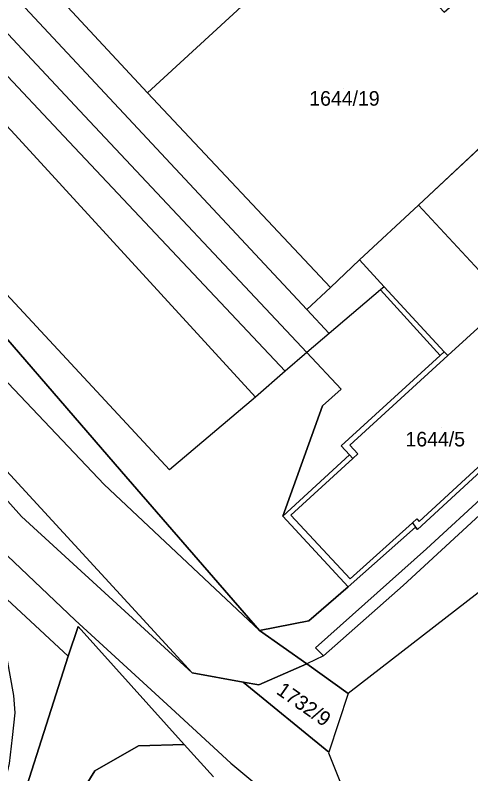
# Model space of a CAD drawing. Extents: x -263943 to -261149, y -1236934 to -1230686.
# Drawn here: x -262154 to -262091.4, y -1236423.4 to -1236319.3 of the extents above; entities that cross this region are included whole.
import ezdxf

# ---------------------------------------------------------------- set-up
doc = ezdxf.new("R2010")
doc.units = 0
for name, color, linetype in [('body_kn', 7, 'Continuous'), ('kladpar_druhypozemkov', 7, 'Continuous'), ('kladpar_hranice', 7, 'Continuous'), ('kladpar_parcelnecisla', 7, 'Continuous'), ('kladpar_plochy', 7, 'Continuous'), ('zappar_hrandruhpozemk', 7, 'Continuous')]:
    doc.layers.add(name, color=color, linetype=linetype)

msp = doc.modelspace()

# ---------------------------------------------------------------- linework, layer by layer
at = {"layer": 'body_kn'}
for p, q in [((-262135.8, -1236329.94), (-262135.8, -1236329.94)), ((-262135.8, -1236329.94), (-262135.8, -1236329.94)), ((-262144.46, -1236333.1), (-262144.46, -1236333.1)), ((-262153.95, -1236335.71), (-262153.95, -1236335.71)), ((-262147.26, -1236335.89), (-262147.26, -1236335.89)), ((-262098.57, -1236345.35), (-262098.57, -1236345.35)), ((-262098.57, -1236345.35), (-262098.57, -1236345.35)), ((-262106.67, -1236352.87), (-262106.67, -1236352.87)), ((-262110.67, -1236356.65), (-262110.67, -1236356.65)), ((-262103.78, -1236356.99), (-262103.78, -1236356.99)), ((-262103.78, -1236356.99), (-262103.78, -1236356.99)), ((-262103.27, -1236356.56), (-262103.27, -1236356.56)), ((-262103.27, -1236356.56), (-262103.27, -1236356.56)), ((-262113.91, -1236359.7), (-262113.91, -1236359.7)), ((-262110.84, -1236362.99), (-262110.84, -1236362.99)), ((-262113.91, -1236365.61), (-262113.91, -1236365.61)), ((-262113.91, -1236365.61), (-262113.91, -1236365.61)), ((-262095.03, -1236365.49), (-262095.03, -1236365.49)), ((-262094.91, -1236365.63), (-262094.91, -1236365.63)), ((-262095.61, -1236366.02), (-262095.61, -1236366.02)), ((-262094.56, -1236366.01), (-262094.56, -1236366.01)), ((-262094.56, -1236366.01), (-262094.56, -1236366.01)), ((-262116.87, -1236368.17), (-262116.87, -1236368.17)), ((-262109.2, -1236370.63), (-262109.2, -1236370.63)), ((-262120.97, -1236371.71), (-262120.97, -1236371.71)), ((-262120.97, -1236371.71), (-262120.97, -1236371.71)), ((-262111.75, -1236372.91), (-262111.75, -1236372.91)), ((-262111.75, -1236372.91), (-262111.75, -1236372.91)), ((-262109.18, -1236378.4), (-262109.18, -1236378.4)), ((-262108.02, -1236378.29), (-262108.02, -1236378.29)), ((-262108.06, -1236379.64), (-262108.06, -1236379.64)), ((-262107.6, -1236380.13), (-262107.6, -1236380.13)), ((-262107.6, -1236380.13), (-262107.6, -1236380.13)), ((-262106.91, -1236379.5), (-262106.91, -1236379.5)), ((-262106.91, -1236379.5), (-262106.91, -1236379.5)), ((-262139.36, -1236381.93), (-262139.36, -1236381.93)), ((-262132.76, -1236381.69), (-262132.76, -1236381.69)), ((-262141.74, -1236383.71), (-262141.74, -1236383.71)), ((-262153.09, -1236388.09), (-262153.09, -1236388.09)), ((-262117.19, -1236388.07), (-262117.19, -1236388.07)), ((-262116.08, -1236387.9), (-262116.08, -1236387.9)), ((-262098.81, -1236388.44), (-262098.81, -1236388.44)), ((-262099.4, -1236388.97), (-262099.4, -1236388.97)), ((-262099.4, -1236388.97), (-262099.4, -1236388.97)), ((-262098.98, -1236389.55), (-262098.98, -1236389.55)), ((-262098.47, -1236388.78), (-262098.47, -1236388.78)), ((-262098.73, -1236389.89), (-262098.73, -1236389.89)), ((-262097.46, -1236392.52), (-262097.46, -1236392.52)), ((-262107.97, -1236396.65), (-262107.97, -1236396.65)), ((-262108.22, -1236397.75), (-262108.22, -1236397.75)), ((-262100.69, -1236397.59), (-262100.69, -1236397.59)), ((-262145.74, -1236402.34), (-262145.74, -1236402.34)), ((-262113.65, -1236402.4), (-262113.65, -1236402.4)), ((-262145.32, -1236403.19), (-262145.32, -1236403.19)), ((-262120.42, -1236403.75), (-262120.42, -1236403.75)), ((-262120.42, -1236403.75), (-262120.42, -1236403.75)), ((-262112.72, -1236406.13), (-262112.72, -1236406.13)), ((-262146.68, -1236407.26), (-262146.68, -1236407.26)), ((-262111.62, -1236407.24), (-262111.62, -1236407.24)), ((-262111.62, -1236407.24), (-262111.62, -1236407.24)), ((-262113.91, -1236408.33), (-262113.91, -1236408.33)), ((-262129.66, -1236409.58), (-262129.66, -1236409.58)), ((-262129.66, -1236409.58), (-262129.66, -1236409.58)), ((-262122.64, -1236410.82), (-262122.64, -1236410.82)), ((-262122.64, -1236410.82), (-262122.64, -1236410.82)), ((-262120.52, -1236411.2), (-262120.52, -1236411.2)), ((-262108.21, -1236412.4), (-262108.21, -1236412.4)), ((-262132.55, -1236414.4), (-262132.55, -1236414.4)), ((-262137.04, -1236419.6), (-262137.04, -1236419.6)), ((-262130.74, -1236419.38), (-262130.74, -1236419.38)), ((-262110.91, -1236420.54), (-262110.91, -1236420.54)), ((-262110.88, -1236420.44), (-262110.88, -1236420.44)), ((-262124.34, -1236421.96), (-262124.34, -1236421.96)), ((-262143.02, -1236423.01), (-262143.02, -1236423.01))]:
    msp.add_line(p, q, dxfattribs=at)
at = {"layer": 'kladpar_druhypozemkov'}
for p, q in [((-262108.93, -1236329.41), (-262108.93, -1236329.41)), ((-262095.48, -1236375.94), (-262095.48, -1236375.94)), ((-262112.3, -1236414.02), (-262112.3, -1236414.02))]:
    msp.add_line(p, q, dxfattribs=at)
at = {"layer": 'kladpar_hranice'}
for p, q in [((-262122.64, -1236410.82), (-262110.88, -1236420.44)), ((-262110.88, -1236420.44), (-262122.64, -1236410.82))]:
    msp.add_line(p, q, dxfattribs=at)
for points in [[(-262126.74, -1236423.83), (-262130.74, -1236419.38), (-262145.32, -1236403.19), (-262146.68, -1236407.26), (-262159.62, -1236395.28), (-262161.48, -1236391.89), (-262165.03, -1236387.22), (-262167.99, -1236385.95), (-262182.45, -1236369.99), (-262196.57, -1236353.86), (-262202.23, -1236348.08), (-262233.44, -1236315.4), (-262245.56, -1236302.61), (-262250.43, -1236297.48), (-262258.86, -1236288.84), (-262270.14, -1236277.28), (-262288.75, -1236257.8), (-262294.77, -1236251.74)], [(-262198.13, -1236262.82), (-262200.73, -1236265.19), (-262193.04, -1236274.53), (-262157.79, -1236312.68), (-262113.91, -1236359.7), (-262110.67, -1236356.65), (-262106.67, -1236352.87), (-262103.27, -1236356.56), (-262095.03, -1236365.49), (-262095.61, -1236366.02), (-262109.18, -1236378.4), (-262108.06, -1236379.64), (-262117.19, -1236388.07), (-262111.75, -1236372.91), (-262109.2, -1236370.63), (-262113.91, -1236365.61), (-262144.46, -1236333.1), (-262171.42, -1236304.28), (-262207.97, -1236264.93), (-262216.44, -1236272.71), (-262218.06, -1236276.95), (-262229.81, -1236262.69)], [(-262124.42, -1236278.39), (-262116.73, -1236286.74), (-262121.23, -1236290.88), (-262117.18, -1236295.21), (-262111.7, -1236301.08), (-262107.65, -1236297.32), (-262103.51, -1236301.75), (-262105.46, -1236303.6), (-262103.47, -1236305.69), (-262105.55, -1236307.63), (-262107.51, -1236305.55), (-262108.33, -1236304.68), (-262135.8, -1236329.94), (-262110.67, -1236356.65), (-262113.91, -1236359.7), (-262157.79, -1236312.68), (-262193.04, -1236274.53), (-262200.73, -1236265.19), (-262198.13, -1236262.82)], [(-262111.75, -1236372.91), (-262117.19, -1236388.07), (-262108.22, -1236397.75), (-262113.65, -1236402.4), (-262120.42, -1236403.75), (-262139.36, -1236381.93), (-262162.78, -1236354.85), (-262186.79, -1236326.92), (-262210.64, -1236299.42), (-262221.8, -1236286.43), (-262218.06, -1236276.95), (-262216.44, -1236272.71), (-262207.97, -1236264.93), (-262171.42, -1236304.28), (-262144.46, -1236333.1), (-262113.91, -1236365.61), (-262109.2, -1236370.63), (-262111.75, -1236372.91)], [(-262224.52, -1236293.8), (-262215.39, -1236304.07), (-262192.13, -1236329.96), (-262166.51, -1236357.64), (-262141.74, -1236383.71), (-262120.42, -1236403.75), (-262113.91, -1236408.33), (-262120.52, -1236411.2), (-262122.64, -1236410.82), (-262129.66, -1236409.58), (-262154.61, -1236382.41), (-262174.56, -1236360.85), (-262183.1, -1236351.59), (-262194.18, -1236339.37), (-262197.39, -1236336.14), (-262212.11, -1236321.54), (-262237.22, -1236296.24), (-262262.34, -1236271.27)], [(-262262.34, -1236271.27), (-262237.22, -1236296.24), (-262212.11, -1236321.54), (-262197.39, -1236336.14), (-262194.18, -1236339.37), (-262183.1, -1236351.59), (-262174.56, -1236360.85), (-262154.61, -1236382.41), (-262129.66, -1236409.58), (-262122.64, -1236410.82)], [(-262120.42, -1236403.75), (-262141.74, -1236383.71), (-262166.51, -1236357.64), (-262192.13, -1236329.96), (-262215.39, -1236304.07), (-262224.52, -1236293.8), (-262221.8, -1236286.43), (-262210.64, -1236299.42), (-262186.79, -1236326.92), (-262162.78, -1236354.85), (-262139.36, -1236381.93), (-262120.42, -1236403.75)], [(-262095.06, -1236318.89), (-262090.08, -1236314.54), (-262083.09, -1236322.06), (-262087.95, -1236326.5), (-262083.55, -1236331.31), (-262098.57, -1236345.35), (-262089.63, -1236354.99), (-262086.83, -1236358.01), (-262086.35, -1236358.52), (-262094.56, -1236366.01), (-262094.91, -1236365.63), (-262095.03, -1236365.49), (-262103.27, -1236356.56), (-262106.67, -1236352.87), (-262110.67, -1236356.65), (-262135.8, -1236329.94), (-262108.33, -1236304.68), (-262107.51, -1236305.55), (-262105.55, -1236307.63), (-262095.06, -1236318.89)], [(-262089.63, -1236354.99), (-262098.57, -1236345.35), (-262083.55, -1236331.31)], [(-262094.56, -1236366.01), (-262086.35, -1236358.52), (-262086.83, -1236358.01), (-262083.38, -1236354.87), (-262072.96, -1236366.2), (-262076.21, -1236369.18), (-262074.82, -1236370.75), (-262079.28, -1236374.99), (-262079.74, -1236375.43), (-262081.27, -1236373.84), (-262098.73, -1236389.89), (-262098.98, -1236389.55), (-262108.22, -1236397.75), (-262117.19, -1236388.07), (-262108.06, -1236379.64), (-262109.18, -1236378.4), (-262095.61, -1236366.02), (-262095.03, -1236365.49), (-262094.91, -1236365.63), (-262094.56, -1236366.01)], [(-262074.82, -1236370.75), (-262073.36, -1236372.39), (-262070.1, -1236376.53), (-262069.79, -1236377.02), (-262070.12, -1236377.32), (-262074.63, -1236381.37), (-262071.51, -1236383.99), (-262108.21, -1236412.4), (-262113.91, -1236408.33), (-262120.42, -1236403.75), (-262113.65, -1236402.4), (-262108.22, -1236397.75), (-262098.98, -1236389.55), (-262098.73, -1236389.89), (-262081.27, -1236373.84), (-262079.74, -1236375.43), (-262079.28, -1236374.99), (-262074.82, -1236370.75)], [(-262155.51, -1236425.38), (-262154.74, -1236421.99), (-262154.31, -1236418.43), (-262153.97, -1236415.04), (-262154.14, -1236412.67), (-262155.9, -1236403), (-262159.62, -1236395.28), (-262146.68, -1236407.26), (-262155.69, -1236435.55)], [(-262282.48, -1236485.32), (-262233.64, -1236470.84), (-262220.6, -1236467.3), (-262176.29, -1236454.41), (-262160.87, -1236446.22), (-262155.69, -1236435.55), (-262146.68, -1236407.26), (-262145.32, -1236403.19), (-262130.74, -1236419.38), (-262137.04, -1236419.6), (-262143.02, -1236423.01), (-262147.32, -1236429.97), (-262146.2, -1236430.61), (-262151.74, -1236441.54), (-262158.04, -1236449.39), (-262164.02, -1236454.53), (-262170.3, -1236458.7), (-262176.67, -1236461.57), (-262178.47, -1236462.26), (-262215.58, -1236474.34), (-262240.81, -1236482.42), (-262261.2, -1236488.88)], [(-262122.64, -1236410.82), (-262120.52, -1236411.2), (-262113.91, -1236408.33), (-262108.21, -1236412.4), (-262110.88, -1236420.44)], [(-262147.32, -1236429.97), (-262143.02, -1236423.01), (-262137.04, -1236419.6), (-262130.74, -1236419.38), (-262126.74, -1236423.83)], [(-262110.88, -1236420.44), (-262110.91, -1236420.54), (-262107.61, -1236428.93), (-262102.13, -1236427.51)]]:
    msp.add_lwpolyline(points, dxfattribs=at)
at = {"layer": 'kladpar_plochy'}
for p, q in [((-262098.57, -1236345.35), (-262083.55, -1236331.31)), ((-262089.63, -1236354.99), (-262098.57, -1236345.35))]:
    msp.add_line(p, q, dxfattribs=at)
for points in [[(-262224.52, -1236293.8), (-262215.39, -1236304.07), (-262192.13, -1236329.96), (-262166.51, -1236357.64), (-262141.74, -1236383.71), (-262120.42, -1236403.75), (-262113.91, -1236408.33), (-262120.52, -1236411.2), (-262122.64, -1236410.82), (-262129.66, -1236409.58), (-262154.61, -1236382.41), (-262174.56, -1236360.85), (-262183.1, -1236351.59), (-262194.18, -1236339.37), (-262197.39, -1236336.14), (-262212.11, -1236321.54), (-262237.22, -1236296.24), (-262262.34, -1236271.27), (-262275.53, -1236257.69), (-262274.71, -1236256.96), (-262254.08, -1236238.66), (-262229.81, -1236262.69), (-262218.06, -1236276.95), (-262221.8, -1236286.43)], [(-262111.75, -1236372.91), (-262117.19, -1236388.07), (-262108.22, -1236397.75), (-262113.65, -1236402.4), (-262120.42, -1236403.75), (-262139.36, -1236381.93), (-262162.78, -1236354.85), (-262186.79, -1236326.92), (-262210.64, -1236299.42), (-262221.8, -1236286.43), (-262218.06, -1236276.95), (-262216.44, -1236272.71), (-262207.97, -1236264.93), (-262171.42, -1236304.28), (-262144.46, -1236333.1), (-262113.91, -1236365.61), (-262109.2, -1236370.63)], [(-262120.42, -1236403.75), (-262141.74, -1236383.71), (-262166.51, -1236357.64), (-262192.13, -1236329.96), (-262215.39, -1236304.07), (-262224.52, -1236293.8), (-262221.8, -1236286.43), (-262210.64, -1236299.42), (-262186.79, -1236326.92), (-262162.78, -1236354.85), (-262139.36, -1236381.93)], [(-262095.06, -1236318.89), (-262090.08, -1236314.54), (-262083.09, -1236322.06), (-262087.95, -1236326.5), (-262083.55, -1236331.31), (-262098.57, -1236345.35), (-262089.63, -1236354.99), (-262086.83, -1236358.01), (-262086.35, -1236358.52), (-262094.56, -1236366.01), (-262094.91, -1236365.63), (-262095.03, -1236365.49), (-262103.27, -1236356.56), (-262106.67, -1236352.87), (-262110.67, -1236356.65), (-262135.8, -1236329.94), (-262108.33, -1236304.68), (-262107.51, -1236305.55), (-262105.55, -1236307.63)], [(-262094.56, -1236366.01), (-262086.35, -1236358.52), (-262086.83, -1236358.01), (-262083.38, -1236354.87), (-262072.96, -1236366.2), (-262076.21, -1236369.18), (-262074.82, -1236370.75), (-262079.28, -1236374.99), (-262079.74, -1236375.43), (-262081.27, -1236373.84), (-262098.73, -1236389.89), (-262098.98, -1236389.55), (-262108.22, -1236397.75), (-262117.19, -1236388.07), (-262108.06, -1236379.64), (-262109.18, -1236378.4), (-262095.61, -1236366.02), (-262095.03, -1236365.49), (-262094.91, -1236365.63)], [(-262074.82, -1236370.75), (-262073.36, -1236372.39), (-262070.1, -1236376.53), (-262069.79, -1236377.02), (-262070.12, -1236377.32), (-262074.63, -1236381.37), (-262071.51, -1236383.99), (-262108.21, -1236412.4), (-262113.91, -1236408.33), (-262120.42, -1236403.75), (-262113.65, -1236402.4), (-262108.22, -1236397.75), (-262098.98, -1236389.55), (-262098.73, -1236389.89), (-262081.27, -1236373.84), (-262079.74, -1236375.43), (-262079.28, -1236374.99)], [(-262158.31, -1236433.09), (-262156.78, -1236429.19), (-262155.51, -1236425.38), (-262154.74, -1236421.99), (-262154.31, -1236418.43), (-262153.97, -1236415.04), (-262154.14, -1236412.67), (-262155.9, -1236403), (-262159.62, -1236395.28), (-262146.68, -1236407.26), (-262155.69, -1236435.55), (-262160.87, -1236446.22), (-262176.29, -1236454.41), (-262220.6, -1236467.3), (-262233.64, -1236470.84), (-262211.11, -1236462.49), (-262203.65, -1236460.13), (-262180.19, -1236452.71), (-262176.46, -1236450.94), (-262173.07, -1236449.08), (-262168.41, -1236446.04), (-262165.1, -1236442.82), (-262162.81, -1236439.94), (-262160.35, -1236436.47)], [(-262122.64, -1236410.82), (-262120.52, -1236411.2), (-262113.91, -1236408.33), (-262108.21, -1236412.4), (-262110.88, -1236420.44)]]:
    msp.add_lwpolyline(points, close=True, dxfattribs=at)
for points in [[(-262144.63, -1236253.69), (-262122.89, -1236276.95), (-262124.42, -1236278.39), (-262116.73, -1236286.74), (-262121.23, -1236290.88), (-262117.18, -1236295.21), (-262111.7, -1236301.08), (-262107.65, -1236297.32), (-262103.51, -1236301.75), (-262105.46, -1236303.6), (-262103.47, -1236305.69), (-262105.55, -1236307.63), (-262107.51, -1236305.55), (-262108.33, -1236304.68), (-262135.8, -1236329.94), (-262110.67, -1236356.65), (-262113.91, -1236359.7), (-262157.79, -1236312.68), (-262193.04, -1236274.53), (-262200.73, -1236265.19), (-262198.13, -1236262.82)], [(-262198.13, -1236262.82), (-262200.73, -1236265.19), (-262193.04, -1236274.53), (-262157.79, -1236312.68), (-262113.91, -1236359.7), (-262110.67, -1236356.65), (-262106.67, -1236352.87), (-262103.27, -1236356.56), (-262095.03, -1236365.49), (-262095.61, -1236366.02), (-262109.18, -1236378.4), (-262108.06, -1236379.64), (-262117.19, -1236388.07), (-262111.75, -1236372.91), (-262109.2, -1236370.63), (-262113.91, -1236365.61), (-262144.46, -1236333.1), (-262171.42, -1236304.28), (-262207.97, -1236264.93), (-262216.44, -1236272.71), (-262218.06, -1236276.95), (-262229.81, -1236262.69)], [(-262262.34, -1236271.27), (-262237.22, -1236296.24), (-262212.11, -1236321.54), (-262197.39, -1236336.14), (-262194.18, -1236339.37), (-262183.1, -1236351.59), (-262174.56, -1236360.85), (-262154.61, -1236382.41), (-262129.66, -1236409.58), (-262122.64, -1236410.82), (-262110.88, -1236420.44), (-262110.91, -1236420.54), (-262107.61, -1236428.93)], [(-262126.74, -1236423.83), (-262130.74, -1236419.38), (-262145.32, -1236403.19), (-262146.68, -1236407.26), (-262159.62, -1236395.28), (-262161.48, -1236391.89), (-262165.03, -1236387.22), (-262167.99, -1236385.95), (-262182.45, -1236369.99), (-262196.57, -1236353.86), (-262202.23, -1236348.08), (-262233.44, -1236315.4), (-262245.56, -1236302.61)], [(-262282.48, -1236485.32), (-262233.64, -1236470.84), (-262220.6, -1236467.3), (-262176.29, -1236454.41), (-262160.87, -1236446.22), (-262155.69, -1236435.55), (-262146.68, -1236407.26), (-262145.32, -1236403.19), (-262130.74, -1236419.38), (-262137.04, -1236419.6), (-262143.02, -1236423.01), (-262147.32, -1236429.97), (-262146.2, -1236430.61), (-262151.74, -1236441.54), (-262158.04, -1236449.39), (-262164.02, -1236454.53), (-262170.3, -1236458.7), (-262176.67, -1236461.57), (-262178.47, -1236462.26), (-262215.58, -1236474.34), (-262240.81, -1236482.42), (-262261.2, -1236488.88)], [(-262147.32, -1236429.97), (-262143.02, -1236423.01), (-262137.04, -1236419.6), (-262130.74, -1236419.38), (-262126.74, -1236423.83)]]:
    msp.add_lwpolyline(points, dxfattribs=at)
at = {"layer": 'zappar_hrandruhpozemk'}
for p, q in [((-262135.8, -1236329.94), (-262196.62, -1236264.46)), ((-262153.95, -1236335.71), (-262178.05, -1236310.16)), ((-262164.17, -1236317.98), (-262147.26, -1236335.89)), ((-262120.97, -1236371.71), (-262153.95, -1236335.71)), ((-262147.26, -1236335.89), (-262116.87, -1236368.17)), ((-262098.57, -1236345.35), (-262106.67, -1236352.87)), ((-262103.78, -1236356.99), (-262110.84, -1236362.99)), ((-262103.27, -1236356.56), (-262103.78, -1236356.99)), ((-262103.78, -1236356.99), (-262095.61, -1236366.02)), ((-262110.84, -1236362.99), (-262113.91, -1236359.7)), ((-262110.84, -1236362.99), (-262113.91, -1236365.61)), ((-262094.56, -1236366.01), (-262108.02, -1236378.29)), ((-262097.46, -1236392.52), (-262078.89, -1236375.43)), ((-262106.91, -1236379.5), (-262108.02, -1236378.29)), ((-262116.08, -1236387.9), (-262107.6, -1236380.13)), ((-262107.6, -1236380.13), (-262108.06, -1236379.64)), ((-262107.6, -1236380.13), (-262106.91, -1236379.5)), ((-262116.08, -1236387.9), (-262107.97, -1236396.65)), ((-262099.4, -1236388.97), (-262098.98, -1236389.55))]:
    msp.add_line(p, q, dxfattribs=at)
for points in [[(-262113.91, -1236365.61), (-262116.87, -1236368.17), (-262120.97, -1236371.71), (-262132.76, -1236381.69), (-262159.9, -1236352.48)], [(-262098.47, -1236388.78), (-262081.72, -1236373.36), (-262081.19, -1236372.87), (-262076.65, -1236368.68)], [(-262073.36, -1236372.39), (-262077.88, -1236376.55), (-262100.69, -1236397.59)], [(-262129.66, -1236409.58), (-262153.09, -1236388.09), (-262163.4, -1236376.63)], [(-262167.56, -1236380.18), (-262155.97, -1236392.58), (-262145.74, -1236402.34), (-262132.55, -1236414.4), (-262124.34, -1236421.96), (-262112.92, -1236431.47), (-262103.28, -1236438.53)], [(-262107.97, -1236396.65), (-262099.4, -1236388.97), (-262098.81, -1236388.44), (-262098.47, -1236388.78)], [(-262111.62, -1236407.24), (-262112.72, -1236406.13), (-262097.46, -1236392.52)], [(-262100.69, -1236397.59), (-262111.62, -1236407.24), (-262113.91, -1236408.33)]]:
    msp.add_lwpolyline(points, dxfattribs=at)

# ---------------------------------------------------------------- texts
at = {"layer": 'kladpar_parcelnecisla'}
for s, p in [('1644/19', (-262113.57, -1236331.71)), ('1644/5', (-262100.36, -1236378.48))]:
    msp.add_text(s, height=2, dxfattribs=at).set_placement(p)
msp.add_text('1732/9', height=2, rotation=325, dxfattribs=at).set_placement((-262118.23, -1236412.34))

doc.saveas('drawing.dxf')
